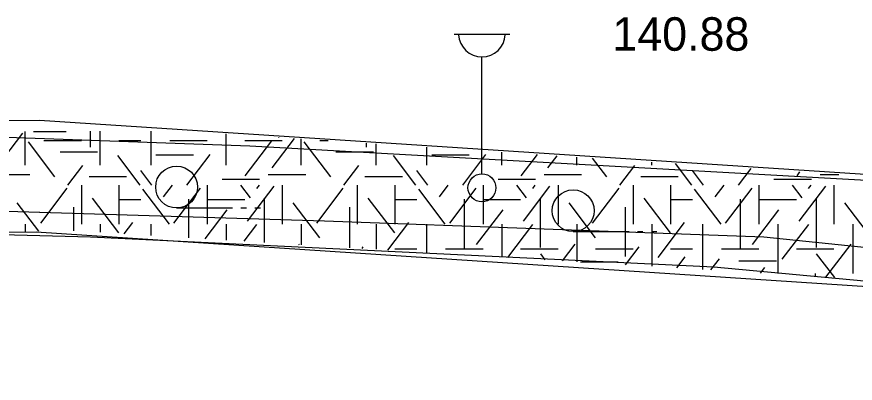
# Model space of a CAD drawing. Extents: x 419101 to 420177, y 4451541 to 4452254.
# Drawn here: x 419977.57 to 420007.59, y 4452075.24 to 4452088.37 of the extents above; entities that cross this region are included whole.
import ezdxf

# ---------------------------------------------------------------- set-up
doc = ezdxf.new("R2010")
doc.units = 0
for name, color, linetype in [('3_HALİHAZIR', 7, 'Continuous'), ('Level 41', 7, 'Continuous'), ('Level 62', 7, 'Continuous')]:
    doc.layers.add(name, color=color, linetype=linetype)

msp = doc.modelspace()

# ---------------------------------------------------------------- linework, layer by layer
at = {"layer": '3_HALİHAZIR'}
for p, q in [((419993.224, 4452087.74), (419995.224, 4452087.74)), ((419994.224, 4452082.74), (419994.224, 4452086.933)), ((419983.29, 4452081.518), (419985.29, 4452081.518)), ((419985.59, 4452081.518), (419985.79, 4452081.518)), ((419986.09, 4452081.518), (419986.29, 4452081.518)), ((419997.491, 4452080.67), (419999.491, 4452080.67)), ((419999.791, 4452080.67), (419999.991, 4452080.67)), ((420000.291, 4452080.67), (420000.491, 4452080.67))]:
    msp.add_line(p, q, dxfattribs=at)
for points in [[(419685.337, 4452041.692), (419721.116, 4452049.512), (419735.648, 4452052.343), (419765.479, 4452058.976), (419803.77, 4452068.263), (419832.047, 4452073.915), (419846.386, 4452076.213), (419872.445, 4452079.756), (419890.897, 4452081.604), (419918.22, 4452083.688), (419940.3, 4452084.348), (419964.834, 4452084.5), (419985.907, 4452083.744), (420007.786, 4452082.528), (420026.8, 4452080.84), (420043.753, 4452078.768), (420062.038, 4452076.118), (420071.621, 4452074.582), (420083.274, 4452072.498), (420096.362, 4452069.786), (420110.248, 4452066.758), (420131.153, 4452061.533)], [(419735.648, 4452051.626), (419753.553, 4452055.59), (419787.947, 4452062.745), (419808.073, 4452066.552), (419824.886, 4452070.062), (419854.612, 4452074.925), (419884.543, 4452078.525), (419901.898, 4452079.94), (419924.67, 4452081.354), (419942.421, 4452081.953), (419968.17, 4452081.676), (419988.581, 4452081.052), (420004.314, 4452080.488), (420031.297, 4452077.697), (420044.224, 4452076.353)], [(420130.319, 4452058.874), (420099.984, 4452065.656), (420072.202, 4452070.958), (420055.64, 4452073.507), (420025.092, 4452077.298), (420002.523, 4452079.399), (419980.202, 4452080.467), (419961.133, 4452080.98), (419937.08, 4452080.859), (419919.004, 4452080.188), (419891.691, 4452078.364), (419876.797, 4452076.948), (419851.634, 4452073.702), (419829.209, 4452070.106), (419805.618, 4452065.288), (419784.55, 4452060.931), (419759.717, 4452055.949), (419735.794, 4452051.092), (419717.945, 4452047.292), (419699.497, 4452043.236), (419686.012, 4452039.946)]]:
    msp.add_lwpolyline(points, dxfattribs=at)
for centre, radius in [((419983.29, 4452082.268), 0.75), ((419994.224, 4452082.24), 0.5), ((419997.491, 4452081.42), 0.75)]:
    msp.add_circle(centre, radius, dxfattribs=at)
msp.add_arc((419994.224, 4452087.77), 0.837, 183.298, 356.9072, dxfattribs=at)
at = {"layer": 'Level 41'}
for p, q in [((419976.83, 4452082.951), (419977.779, 4452084.201)), ((419977.866, 4452083.048), (419977.866, 4452084.261)), ((419978.16, 4452084.262), (419979.34, 4452084.262)), ((419980.198, 4452084.268), (419980.198, 4452083.693)), ((419980.552, 4452083.048), (419980.552, 4452084.269)), ((419982.373, 4452083.048), (419982.373, 4452084.275)), ((419985.059, 4452083.048), (419985.059, 4452084.174)), ((419978.933, 4452082.637), (419977.983, 4452083.886)), ((419978.537, 4452083.932), (419979.88, 4452083.932)), ((419981.223, 4452083.932), (419982.011, 4452083.932)), ((419983.044, 4452083.932), (419984.387, 4452083.932)), ((419985.73, 4452083.932), (419987.073, 4452083.932)), ((419985.749, 4452082.672), (419986.698, 4452083.921)), ((419986.709, 4452082.951), (419987.514, 4452084.011)), ((419986.934, 4452084.05), (419986.934, 4452084.043)), ((419987.745, 4452083.048), (419987.745, 4452083.996)), ((419988.812, 4452082.637), (419987.862, 4452083.886)), ((419988.416, 4452083.932), (419988.711, 4452083.932)), ((419990.077, 4452083.841), (419990.077, 4452083.693)), ((419990.431, 4452083.048), (419990.431, 4452083.818)), ((419992.252, 4452083.048), (419992.252, 4452083.697)), ((419979.116, 4452083.525), (419980.459, 4452083.525)), ((419981.982, 4452082.339), (419981.18, 4452083.395)), ((419982.55, 4452083.421), (419983.892, 4452083.421)), ((419983.658, 4452082.339), (419984.487, 4452083.43)), ((419988.995, 4452083.525), (419990.338, 4452083.525)), ((419991.861, 4452082.339), (419991.059, 4452083.395)), ((419992.429, 4452083.421), (419993.771, 4452083.421)), ((419993.537, 4452082.339), (419994.366, 4452083.43)), ((419994.938, 4452083.048), (419994.938, 4452083.519)), ((419995.628, 4452082.672), (419996.208, 4452083.435)), ((419996.588, 4452082.951), (419996.92, 4452083.388)), ((419997.624, 4452083.048), (419997.624, 4452083.341)), ((419998.691, 4452082.637), (419998.183, 4452083.304)), ((419979.399, 4452082.339), (419979.936, 4452083.045)), ((419989.278, 4452082.339), (419989.815, 4452083.045)), ((419999.157, 4452082.339), (419999.694, 4452083.045)), ((420000.31, 4452083.048), (420000.31, 4452083.163)), ((420001.74, 4452082.339), (420001.156, 4452083.107)), ((419976.693, 4452082.72), (419978.036, 4452082.72)), ((419982.405, 4452082.339), (419982.011, 4452082.857)), ((419986.572, 4452082.72), (419987.915, 4452082.72)), ((419992.284, 4452082.339), (419991.89, 4452082.857)), ((419996.451, 4452082.72), (419997.794, 4452082.72)), ((420002.163, 4452082.339), (420001.769, 4452082.857)), ((420003.416, 4452082.339), (420003.863, 4452082.928)), ((420005.507, 4452082.672), (420005.613, 4452082.812)), ((420006.33, 4452082.72), (420007.001, 4452082.72)), ((419980.155, 4452082.651), (419981.498, 4452082.651)), ((419984.92, 4452082.545), (419986.263, 4452082.545)), ((419990.034, 4452082.651), (419991.377, 4452082.651)), ((419994.799, 4452082.545), (419996.142, 4452082.545)), ((419999.913, 4452082.651), (420001.256, 4452082.651)), ((420004.678, 4452082.545), (420006.021, 4452082.545)), ((419978.427, 4452080.976), (419979.376, 4452082.226)), ((419979.88, 4452082.339), (419979.88, 4452080.941)), ((419981.223, 4452082.339), (419981.223, 4452080.941)), ((419981.223, 4452082.339), (419981.223, 4452080.941)), ((419983.032, 4452080.941), (419982.083, 4452082.191)), ((419982.821, 4452081.922), (419983.138, 4452082.339)), ((419983.192, 4452080.976), (419984.141, 4452082.226)), ((419984.387, 4452082.339), (419984.387, 4452080.941)), ((419985.936, 4452081.887), (419985.592, 4452082.339)), ((419985.829, 4452081.045), (419986.779, 4452082.295)), ((419986.162, 4452082.219), (419986.253, 4452082.339)), ((419987.073, 4452082.339), (419987.073, 4452080.941)), ((419988.306, 4452080.976), (419989.255, 4452082.226)), ((419989.759, 4452082.339), (419989.759, 4452080.941)), ((419991.102, 4452082.339), (419991.102, 4452080.941)), ((419991.102, 4452082.339), (419991.102, 4452080.941)), ((419992.911, 4452080.941), (419991.962, 4452082.191)), ((419992.7, 4452081.922), (419993.017, 4452082.339)), ((419993.071, 4452080.976), (419994.02, 4452082.226)), ((419994.266, 4452082.339), (419994.266, 4452080.941)), ((419995.815, 4452081.887), (419995.471, 4452082.339)), ((419995.708, 4452081.045), (419996.658, 4452082.295)), ((419996.041, 4452082.219), (419996.132, 4452082.339)), ((419996.952, 4452082.339), (419996.952, 4452080.941)), ((419998.185, 4452080.976), (419999.134, 4452082.226)), ((419999.638, 4452082.339), (419999.638, 4452080.941)), ((420000.981, 4452082.339), (420000.981, 4452080.941)), ((420000.981, 4452082.339), (420000.981, 4452080.941)), ((420002.79, 4452080.941), (420001.841, 4452082.191)), ((420002.579, 4452081.922), (420002.896, 4452082.339)), ((420002.95, 4452080.976), (420003.899, 4452082.226)), ((420004.145, 4452082.339), (420004.145, 4452080.941)), ((420005.694, 4452081.887), (420005.35, 4452082.339)), ((420005.587, 4452081.045), (420006.537, 4452082.295)), ((420005.92, 4452082.219), (420006.011, 4452082.339)), ((420006.831, 4452082.339), (420006.831, 4452080.941)), ((419981.224, 4452080.625), (419980.275, 4452081.874)), ((419981.223, 4452081.825), (419982.011, 4452081.825)), ((419983.712, 4452081.837), (419983.712, 4452080.452)), ((419984.387, 4452081.825), (419985.73, 4452081.825)), ((419986.429, 4452081.872), (419986.429, 4452080.284)), ((419991.103, 4452080.625), (419990.154, 4452081.874)), ((419991.102, 4452081.825), (419991.89, 4452081.825)), ((419993.591, 4452081.837), (419993.591, 4452080.07)), ((419994.266, 4452081.825), (419995.609, 4452081.825)), ((419996.308, 4452081.872), (419996.308, 4452080.105)), ((420000.982, 4452080.625), (420000.033, 4452081.874)), ((420000.981, 4452081.825), (420001.769, 4452081.825)), ((420003.47, 4452081.837), (420003.47, 4452080.07)), ((420004.145, 4452081.825), (420005.488, 4452081.825)), ((420006.187, 4452081.872), (420006.187, 4452080.105)), ((419978.356, 4452080.684), (419977.585, 4452081.699)), ((419979.598, 4452081.551), (419979.598, 4452080.697)), ((419988.413, 4452080.45), (419987.464, 4452081.699)), ((419989.477, 4452081.551), (419989.477, 4452080.096)), ((419998.292, 4452080.45), (419997.343, 4452081.699)), ((419999.356, 4452081.551), (419999.356, 4452079.784)), ((420008.171, 4452080.45), (420007.222, 4452081.699)), ((419984.312, 4452080.415), (419985.101, 4452081.454)), ((419994.031, 4452080.204), (419994.98, 4452081.454)), ((420003.91, 4452080.204), (420004.859, 4452081.454)), ((419977.866, 4452080.941), (419977.866, 4452080.68)), ((419980.552, 4452080.941), (419980.552, 4452080.647)), ((419980.552, 4452080.941), (419980.552, 4452080.647)), ((419981.414, 4452080.594), (419981.721, 4452080.998)), ((419982.373, 4452080.535), (419982.373, 4452080.941)), ((419985.059, 4452080.941), (419985.059, 4452080.369)), ((419985.711, 4452080.329), (419986.167, 4452080.929)), ((419987.745, 4452080.941), (419987.745, 4452080.203)), ((419990.431, 4452080.941), (419990.431, 4452080.037)), ((419990.431, 4452080.941), (419990.431, 4452080.037)), ((419990.851, 4452080.012), (419991.6, 4452080.998)), ((419992.252, 4452079.925), (419992.252, 4452080.941)), ((419994.938, 4452080.941), (419994.938, 4452079.759)), ((419995.148, 4452079.746), (419996.046, 4452080.929)), ((419997.624, 4452080.941), (419997.624, 4452079.593)), ((420000.31, 4452080.941), (420000.31, 4452079.428)), ((420000.31, 4452080.941), (420000.31, 4452079.428)), ((420000.53, 4452079.748), (420001.479, 4452080.998)), ((420002.131, 4452079.315), (420002.131, 4452080.941)), ((420004.817, 4452080.941), (420004.817, 4452079.174)), ((420004.976, 4452079.679), (420005.925, 4452080.929)), ((420007.503, 4452080.941), (420007.503, 4452079.174)), ((419987.671, 4452080.208), (419987.686, 4452080.227)), ((419989.933, 4452080.068), (419989.975, 4452080.123)), ((419991.102, 4452080.057), (419991.89, 4452080.057)), ((419992.923, 4452080.057), (419994.266, 4452080.057)), ((419995.609, 4452080.057), (419996.952, 4452080.057)), ((419997.107, 4452079.625), (419997.565, 4452080.227)), ((419998.295, 4452080.057), (419999.638, 4452080.057)), ((419999.37, 4452079.486), (419999.854, 4452080.123)), ((420000.981, 4452080.057), (420001.769, 4452080.057)), ((420002.802, 4452080.057), (420004.145, 4452080.057)), ((420005.488, 4452080.057), (420006.831, 4452080.057)), ((420006.542, 4452079.043), (420007.444, 4452080.227)), ((419996.493, 4452079.663), (419996.33, 4452079.877)), ((420001.203, 4452079.373), (420001.506, 4452079.771)), ((420002.421, 4452079.297), (420002.728, 4452079.702)), ((420006.858, 4452079.023), (420006.209, 4452079.877)), ((419997.755, 4452079.587), (419999.098, 4452079.587)), ((420003.426, 4452079.623), (420004.769, 4452079.623)), ((420004.202, 4452079.187), (420004.353, 4452079.386)), ((420006.16, 4452079.174), (420006.16, 4452079.067))]:
    msp.add_line(p, q, dxfattribs=at)
at = {"layer": 'Level 62'}
for points in [[(420044.147, 4452079.514), (420019.09, 4452081.991), (419978.38, 4452084.658), (419925.866, 4452084.271), (419901.987, 4452083.137), (419855.505, 4452078.181), (419817.002, 4452071.695), (419774.097, 4452062.15)], [(419774.105, 4452058.056), (419817.769, 4452067.77), (419856.05, 4452074.22), (419902.295, 4452079.151), (419925.976, 4452080.274), (419978.264, 4452080.663), (420018.737, 4452078.006), (420043.532, 4452075.554)]]:
    msp.add_lwpolyline(points, dxfattribs=at)

# ---------------------------------------------------------------- texts
at = {"layer": '3_HALİHAZIR'}
msp.add_text('140.88 ', height=1.2, rotation=359.9979, dxfattribs=at).set_placement((419998.893, 4452087.151))

doc.saveas('drawing.dxf')
